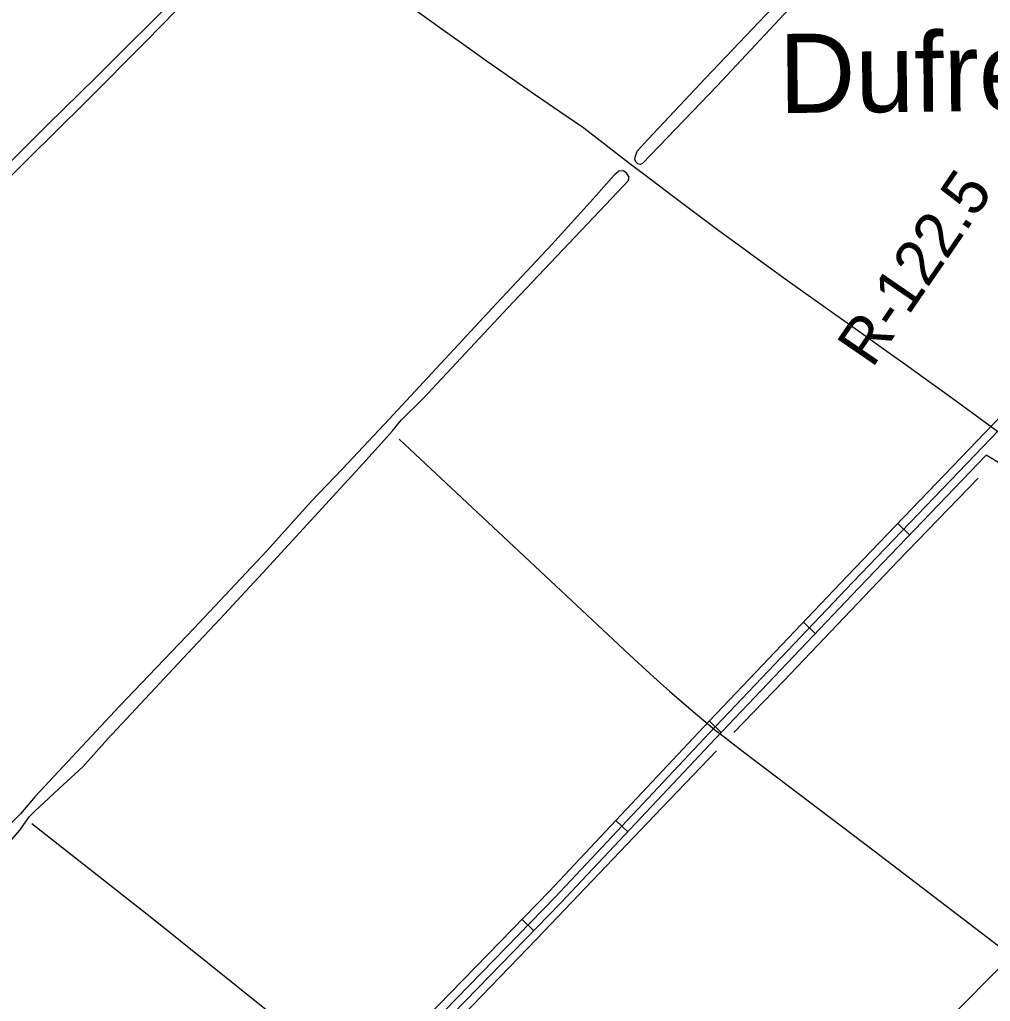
# Model space of a CAD drawing. Extents: x 3567028 to 3605064, y 510945 to 536587.
# Drawn here: x 3576829 to 3578608, y 524024 to 525823 of the extents above; entities that cross this region are included whole.
import ezdxf

# ---------------------------------------------------------------- set-up
doc = ezdxf.new("R2010")
doc.units = 0
for name, color, linetype in [('V-DTCH-CNTR', 7, 'Continuous'), ('V-RIVR-RANG-IDEN', 7, 'Continuous'), ('V-ROAD-CNTR', 7, 'Continuous'), ('V-TOPO-GNAM-IDEN', 7, 'Continuous'), ('V-TOPO-SHOR', 7, 'Continuous')]:
    doc.layers.add(name, color=color, linetype=linetype)

msp = doc.modelspace()

# ---------------------------------------------------------------- linework, layer by layer
at = {"layer": 'V-DTCH-CNTR'}
for points in [[(3577287.5, 526035.8), (3576968.4, 525716.8), (3576938.9, 525688.3), (3576909.6, 525659.6), (3576880.4, 525630.7), (3576851.3, 525601.7), (3576822.4, 525572.6), (3576793.6, 525543.3), (3576765, 525513.8), (3576736.6, 525484.2), (3576708.3, 525454.5), (3576680.1, 525424.6), (3576652.1, 525394.6), (3576624.3, 525364.4), (3576596.6, 525334.1)], [(3578625.9, 525064.3), (3578582.4, 525096.1), (3578538.9, 525127.7), (3578495.3, 525159.3), (3578451.6, 525190.7), (3578407.8, 525222), (3578363.9, 525253.2), (3578320, 525284.3), (3578277.8, 525314.2), (3578235.7, 525344.4), (3578193.7, 525374.7), (3578151.9, 525405.2), (3578110.2, 525435.9), (3578068.6, 525466.7), (3578027.2, 525497.8), (3577985.9, 525529), (3577944.7, 525560.3), (3577903.7, 525591.9), (3577862.8, 525623.6), (3577818.5, 525653.8), (3577774.3, 525684.2), (3577730.2, 525714.8), (3577686.3, 525745.6), (3577642.4, 525776.5), (3577598.7, 525807.6), (3577555.1, 525838.8)], [(3578048.1, 523479.3), (3578209, 523654.8), (3578438, 523896.7), (3578646, 524107.2), (3578685.5, 524147.2), (3578912.7, 524391.6), (3579161.3, 524648.8), (3579181.1, 524669.3), (3579466.2, 524980), (3579699.3, 525222.2), (3579814.1, 525355.8)], [(3577524.1, 525054.4), (3577667.5, 524919.8), (3577811, 524785.3), (3577954.6, 524650.9), (3577976.2, 524631.3), (3577997.9, 524611.8), (3578019.7, 524592.6), (3578041.6, 524573.4), (3578063.7, 524554.5), (3578085.9, 524535.7), (3578106.4, 524518.4)], [(3579434.7, 523481.5), (3579147.6, 523711), (3578836.6, 523959.9), (3578646, 524107.2), (3578395, 524299.5), (3578155.5, 524480.6), (3578106.4, 524518.4)], [(3577469, 523854.7), (3577448.8, 523871.9), (3577427.8, 523888.9), (3577278, 524010.3), (3577070.6, 524176.6), (3576850.8, 524349.1)]]:
    msp.add_lwpolyline(points, dxfattribs=at)
at = {"layer": 'V-ROAD-CNTR'}
for p, q in [((3578437.9, 524899.5), (3578459.5, 524878.7)), ((3578265.1, 524718.7), (3578286.8, 524698)), ((3578092.9, 524537.5), (3578114.6, 524516.8)), ((3577921.5, 524355.3), (3577943.3, 524334.8)), ((3577749.5, 524174.3), (3577771, 524153.3))]:
    msp.add_line(p, q, dxfattribs=at)
for points in [[(3574581.1, 520872.4), (3574883.2, 521186.5), (3575196.1, 521512.2), (3575509.3, 521844.1), (3575693.8, 522034.2), (3575994.5, 522352.1), (3576360.4, 522728), (3576744.3, 523129.9), (3577117.9, 523519.4), (3577438.1, 523854.9), (3577799, 524225.1), (3578082.2, 524526.3), (3578344.7, 524802.5), (3578657.4, 525128.2), (3579015.4, 525502.5), (3579188.4, 525680.6), (3579279.3, 525781.7), (3579444.6, 525937.6), (3579516.5, 526007.6)], [(3579527, 525996.8), (3579455, 525926.8), (3579290.1, 525771.2), (3579199.3, 525670.4), (3579026.2, 525492.1), (3578668.3, 525117.8), (3578355.6, 524792.1), (3578093.1, 524516), (3577809.8, 524214.7), (3577448.9, 523844.4), (3577128.7, 523509), (3576755.2, 523119.5), (3576371.2, 522717.6), (3576005.3, 522341.8), (3575704.6, 522023.8), (3575520.1, 521833.7), (3575206.9, 521501.8), (3574894, 521176.1), (3574602.1, 520872.6)], [(3577491.8, 523866.9), (3577820.6, 524204.3), (3578104, 524505.7), (3578366.4, 524781.7), (3578600, 525025)], [(3579185.8, 524711.4), (3579055.5, 524778.2), (3578853.5, 524887.5), (3578680, 524976.4), (3578600, 525025)]]:
    msp.add_lwpolyline(points, dxfattribs=at)
at = {"layer": 'V-TOPO-SHOR'}
for points in [[(3577295.2, 526020), (3577229.3, 525953.5), (3577143.7, 525868.6), (3577060.4, 525783.1), (3576949.1, 525671.6), (3576843.7, 525567.1), (3576735.3, 525459.1), (3576655.6, 525375.3), (3576620.8, 525334.1), (3576611.8, 525323.1), (3576601.6, 525313.9), (3576595.7, 525311.7)], [(3578273.9, 525880.7), (3578107.2, 525701.4), (3577969.9, 525559.3), (3577966.4, 525557.3), (3577961.5, 525558.8), (3577958.1, 525562.3), (3577956.1, 525566.6), (3577956.8, 525570.7), (3577960.5, 525581.8), (3577980.5, 525603.8), (3578085.8, 525715.8), (3578233.2, 525871)], [(3576748.2, 524245.1), (3576828.8, 524337.9), (3576846.7, 524362.7), (3576856.6, 524372.3), (3576908.5, 524421), (3576944.7, 524453.9), (3576989.6, 524504.7), (3577145.6, 524670.9), (3577196.1, 524725.2), (3577273.7, 524808.3), (3577457.5, 525008.9), (3577497.4, 525052.9), (3577511.7, 525069.4), (3577528.1, 525088.7), (3577567.9, 525128.5), (3577723.2, 525294.7), (3577913.2, 525495.2), (3577943.9, 525527.5), (3577945.4, 525534.4), (3577941.3, 525540.8), (3577935.1, 525545.8), (3577926.7, 525545.2), (3577918.2, 525537.7), (3577880.4, 525495.1), (3577804.2, 525410.5), (3577702.4, 525302.7), (3577505.8, 525090.5), (3577420.4, 524999.8), (3577362.7, 524940.1), (3577281.5, 524849.4), (3577147.6, 524707.2), (3577011.7, 524565.1), (3576857.1, 524399.6), (3576830, 524367.9), (3576798.7, 524335)], [(3578585.6, 524982.9), (3578438.3, 524830.5), (3578229.1, 524611.5), (3578137.3, 524516.7)], [(3578105.9, 524483.1), (3577992, 524364.3), (3577776.4, 524138.4), (3577523, 523876.2)]]:
    msp.add_lwpolyline(points, dxfattribs=at)

# ---------------------------------------------------------------- texts
at = {"layer": 'V-RIVR-RANG-IDEN'}
msp.add_text('R-122.5', height=83, rotation=55.6007, dxfattribs=at).set_placement((3578391, 525182.5))
at = {"layer": 'V-TOPO-GNAM-IDEN'}
msp.add_text('Dufresne', height=145, rotation=0.555, dxfattribs=at).set_placement((3578220.8, 525651.5))

doc.saveas('drawing.dxf')
